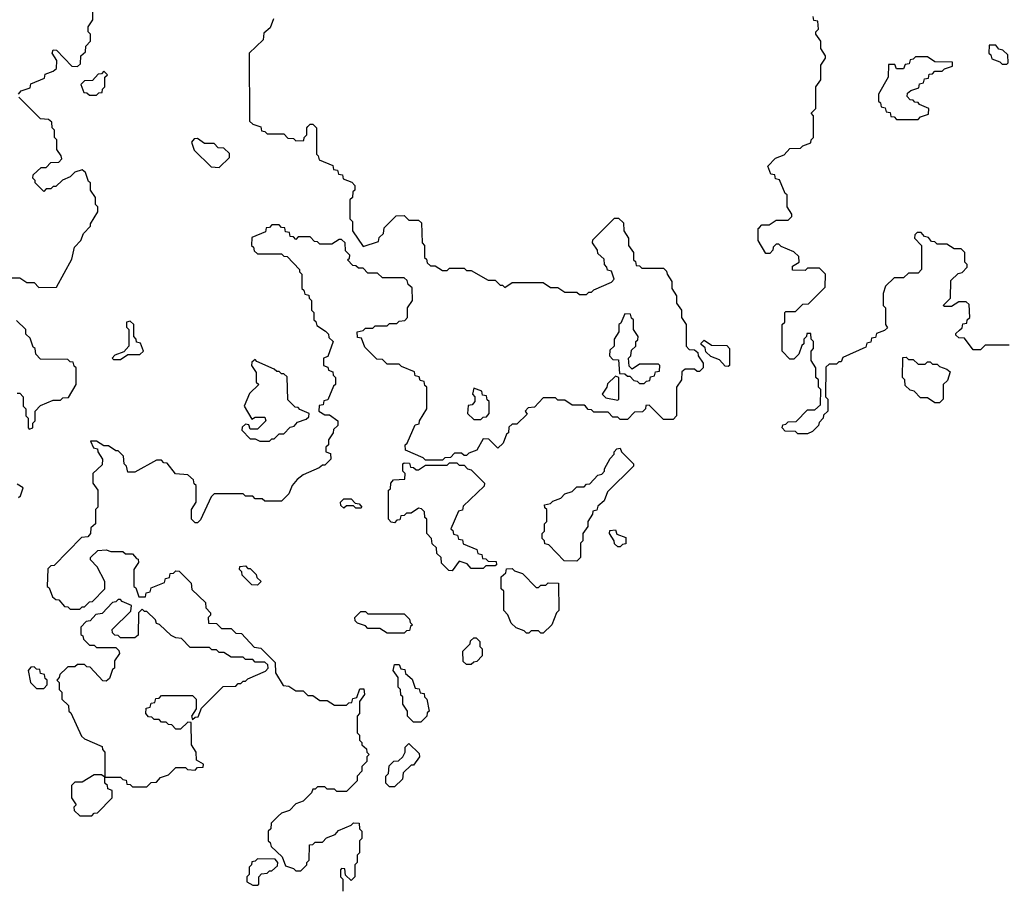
# Model space of a CAD drawing. Extents: x 2889633 to 3052318, y 540750 to 918690.
# Tile 382 of 656: x 2949385 to 2953484, y 794669 to 798295. Entities that reach past the tile are written whole.
import ezdxf

# ---------------------------------------------------------------- set-up
doc = ezdxf.new("R2010")
doc.units = 0

msp = doc.modelspace()

# ---------------------------------------------------------------- linework, layer by layer
at = {"layer": '0CON02XD'}
for points in [[(2949380, 797985), (2949391.7, 797998.3), (2949428.3, 798011.7), (2949431.7, 798028.3), (2949488.3, 798051.7), (2949491.7, 798068.3), (2949525, 798080), (2949538.3, 798091.7), (2949540, 798125), (2949520, 798155), (2949525, 798170), (2949538.3, 798168.3), (2949601.7, 798101.7), (2949625, 798100), (2949638.3, 798111.7), (2949640, 798145), (2949658.3, 798161.7), (2949660, 798185), (2949680, 798205), (2949680, 798235), (2949670, 798245), (2949670, 798265), (2949690, 798295), (2949690, 798335)], [(2950441.7, 798298.3), (2950428.3, 798261.7), (2950401.7, 798238.3), (2950398.3, 798211.7), (2950340, 798155), (2950341.7, 797871.7), (2950355, 797860), (2950388.3, 797848.3), (2950391.7, 797831.7), (2950405, 797830), (2950415, 797820), (2950485, 797820), (2950501.7, 797801.7), (2950525, 797800), (2950535, 797790), (2950568.3, 797791.7), (2950570, 797805), (2950580, 797815), (2950580, 797845), (2950585, 797850)], [(2953505, 796940), (2953405, 796940), (2953385, 796920), (2953355, 796920), (2953318.3, 796968.3), (2953295, 796970), (2953281.7, 796981.7), (2953281.7, 796988.3), (2953298.3, 797001.7), (2953308.3, 797011.7), (2953311.7, 797028.3), (2953328.3, 797031.7), (2953330, 797045), (2953340, 797055), (2953338.3, 797108.3), (2953325, 797120), (2953295, 797120), (2953265, 797100), (2953235, 797100), (2953230, 797105), (2953260, 797135), (2953261.7, 797208.3), (2953291.7, 797238.3), (2953308.3, 797241.7), (2953330, 797265), (2953330, 797275), (2953320, 797285), (2953320, 797325), (2953305, 797340), (2953275, 797340), (2953245, 797360), (2953205, 797360), (2953195, 797370), (2953181.7, 797371.7), (2953168.3, 797388.3), (2953151.7, 797391.7), (2953138.3, 797408.3), (2953121.7, 797408.3), (2953111.7, 797398.3), (2953110, 797385), (2953140, 797355), (2953140, 797255), (2953125, 797240), (2953085, 797240), (2953065, 797220), (2953025, 797220), (2952990, 797185), (2952980, 797155), (2952980, 797105), (2952990, 797095), (2952990, 797025), (2952998.3, 797011.7), (2952985, 797000), (2952951.7, 796988.3), (2952948.3, 796971.7), (2952931.7, 796968.3), (2952928.3, 796951.7), (2952911.7, 796948.3), (2952908.3, 796931.7), (2952811.7, 796888.3), (2952805, 796870), (2952795, 796870), (2952785, 796860), (2952755, 796860), (2952741.7, 796848.3), (2952740, 796725), (2952750, 796715), (2952750, 796665), (2952731.7, 796648.3), (2952730, 796635), (2952713, 796617), (2952710, 796605), (2952685, 796580), (2952665, 796570), (2952625, 796570), (2952615, 796580), (2952571.7, 796581.7), (2952560, 796595), (2952561.7, 796608.3), (2952575, 796610), (2952585, 796620), (2952618.3, 796621.7), (2952665, 796670), (2952695, 796670), (2952718.3, 796691.7), (2952720, 796755), (2952710, 796765), (2952710, 796795), (2952700, 796805), (2952700, 796845), (2952680, 796875), (2952680, 796915), (2952690, 796925), (2952690, 796955), (2952680, 796965), (2952678.3, 796988.3), (2952661.7, 796988.3), (2952660, 796975), (2952650, 796965), (2952650, 796945), (2952641.7, 796938.3), (2952628.3, 796901.7), (2952608.3, 796881.7), (2952591.7, 796881.7), (2952560, 796915), (2952560, 797025), (2952570, 797035), (2952570, 797075), (2952575, 797080), (2952615, 797080), (2952645, 797110), (2952668.3, 797111.7), (2952738.3, 797181.7), (2952740, 797235), (2952715, 797260), (2952665, 797260), (2952655, 797250), (2952601.7, 797251.7), (2952601.7, 797268.3), (2952630, 797285), (2952628.3, 797308.3), (2952608.3, 797328.3), (2952555, 797350), (2952545, 797360), (2952535, 797360), (2952521.7, 797348.3), (2952520, 797335), (2952508.3, 797321.7), (2952491.7, 797321.7), (2952460, 797375), (2952460, 797425), (2952465, 797430), (2952475, 797440), (2952505, 797440), (2952535, 797460), (2952585, 797460), (2952600, 797475), (2952600, 797485), (2952580, 797515), (2952580, 797565), (2952571.7, 797571.7), (2952548.3, 797628.3), (2952531.7, 797631.7), (2952528.3, 797648.3), (2952511.7, 797651.7), (2952500, 797685), (2952531.7, 797718.3), (2952568.3, 797731.7), (2952591.7, 797758.3), (2952635, 797760), (2952645, 797770), (2952678.3, 797781.7), (2952680, 797795), (2952690, 797805), (2952690, 797895), (2952680, 797905), (2952700, 797925), (2952700, 798015), (2952720, 798045), (2952720, 798105), (2952740, 798135), (2952740, 798145), (2952720, 798175), (2952720, 798205), (2952700, 798235), (2952700, 798245), (2952710, 798255), (2952708.3, 798288.3), (2952691.7, 798291.7), (2952688.3, 798308.3)], [(2953495, 798110), (2953500, 798115), (2953498.3, 798148.3), (2953478.3, 798168.3), (2953461.7, 798171.7), (2953448.3, 798188.3), (2953421.7, 798188.3), (2953420, 798155), (2953428.3, 798148.3), (2953431.7, 798131.7), (2953465, 798120), (2953475, 798110), (2953495, 798110)], [(2953125, 797880), (2953135, 797890), (2953168.3, 797901.7), (2953170, 797925), (2953131.7, 797941.7), (2953125, 797950), (2953111.7, 797951.7), (2953105, 797960), (2953091.7, 797961.7), (2953080, 797975), (2953081.7, 797988.3), (2953095, 798000), (2953128.3, 798011.7), (2953131.7, 798028.3), (2953148.3, 798031.7), (2953151.7, 798048.3), (2953168.3, 798051.7), (2953171.7, 798068.3), (2953185, 798070), (2953195, 798080), (2953225, 798080), (2953235, 798090), (2953268.3, 798101.7), (2953268.3, 798118.3), (2953195, 798120), (2953165, 798140), (2953115, 798140), (2953105, 798130), (2953091.7, 798128.3), (2953088.3, 798111.7), (2953071.7, 798108.3), (2953065, 798090), (2953035, 798090), (2953028.3, 798108.3), (2953001.7, 798108.3), (2953000, 798055), (2952960, 797985), (2952960, 797955), (2952968.3, 797948.3), (2952971.7, 797931.7), (2952988.3, 797928.3), (2952991.7, 797911.7), (2953008.3, 797908.3), (2953011.7, 797891.7), (2953025, 797890), (2953035, 797880), (2953125, 797880)], [(2949705, 797980), (2949715, 797990), (2949728.3, 797991.7), (2949730, 798005), (2949740, 798015), (2949740, 798055), (2949750, 798065), (2949735, 798080), (2949725, 798070), (2949711.7, 798068.3), (2949688.3, 798041.7), (2949655, 798040), (2949640, 798025), (2949651.7, 797991.7), (2949665, 797990), (2949675, 797980), (2949705, 797980)], [(2949335, 797220), (2949385, 797220), (2949415, 797200), (2949445, 797200), (2949465, 797180), (2949538.3, 797181.7), (2949601.7, 797298.3), (2949613, 797347), (2949640, 797375), (2949650, 797405), (2949680, 797435), (2949680, 797445), (2949710, 797495), (2949710, 797515), (2949700, 797525), (2949700, 797555), (2949680, 797585), (2949680, 797615), (2949671.7, 797621.7), (2949658.3, 797658.3), (2949645, 797670), (2949615, 797660), (2949595, 797640), (2949563, 797627), (2949535, 797600), (2949525, 797600), (2949515, 797590), (2949495, 797590), (2949485, 797580), (2949450, 797615), (2949450, 797625), (2949440, 797635), (2949441.7, 797648.3), (2949475, 797680), (2949495, 797680), (2949515, 797700), (2949548.3, 797701.7), (2949560, 797715), (2949558.3, 797728.3), (2949540, 797755), (2949540, 797795), (2949530, 797805), (2949530, 797835), (2949520, 797845), (2949518.3, 797868.3), (2949505, 797880), (2949471.7, 797881.7), (2949381.7, 797971.7)], [(2950585, 797850), (2950595, 797860), (2950605, 797860), (2950620, 797845), (2950620, 797735), (2950628.3, 797728.3), (2950631.7, 797711.7), (2950688.3, 797688.3), (2950691.7, 797671.7), (2950708.3, 797668.3), (2950711.7, 797651.7), (2950728.3, 797648.3), (2950731.7, 797631.7), (2950768.3, 797618.3), (2950780, 797605), (2950780, 797585), (2950771.7, 797578.3), (2950770, 797555), (2950760, 797545), (2950760, 797465), (2950770, 797455), (2950770, 797415), (2950815, 797350), (2950878.3, 797371.7), (2950881.7, 797388.3), (2950900, 797405), (2950901.7, 797428.3), (2950951.7, 797478.3), (2950985, 797480), (2951005, 797460), (2951045, 797460), (2951058.3, 797448.3), (2951060, 797365), (2951070, 797355), (2951070, 797305), (2951078.3, 797298.3), (2951081.7, 797281.7), (2951095, 797270), (2951115, 797270), (2951145, 797250), (2951165, 797250), (2951175, 797260), (2951235, 797260), (2951245, 797250), (2951265, 797250), (2951335, 797210), (2951365, 797210), (2951385, 797190), (2951395, 797190), (2951405, 797180), (2951435, 797200), (2951565, 797200), (2951595, 797180), (2951625, 797180), (2951655, 797160), (2951705, 797160), (2951715, 797150), (2951745, 797150), (2951755, 797160), (2951765, 797160), (2951775, 797170), (2951848.3, 797201.7), (2951860, 797215), (2951848.3, 797248.3), (2951831.7, 797251.7), (2951830, 797265), (2951820, 797275), (2951818.3, 797298.3), (2951791.7, 797321.7), (2951790, 797335), (2951770, 797365), (2951771.7, 797378.3), (2951861.7, 797468.3), (2951878.3, 797468.3), (2951898.3, 797448.3), (2951900, 797415), (2951920, 797385), (2951920, 797355), (2951940, 797325), (2951940, 797295), (2951948.3, 797288.3), (2951951.7, 797271.7), (2951965, 797270), (2951975, 797260), (2952065, 797260), (2952078.3, 797248.3), (2952080, 797235), (2952100, 797205), (2952100, 797175), (2952120, 797145), (2952120, 797115), (2952140, 797085), (2952140, 797055), (2952160, 797025), (2952160, 796935), (2952171.7, 796921.7), (2952195, 796920), (2952208.3, 796908.3), (2952210, 796895), (2952230, 796865), (2952230, 796845), (2952215, 796830), (2952205, 796830), (2952195, 796840), (2952155, 796840), (2952141.7, 796828.3), (2952140, 796795), (2952120, 796765), (2952120, 796645), (2952105, 796630), (2952065, 796630), (2952005, 796690), (2951991.7, 796688.3), (2951990, 796675), (2951978.3, 796661.7), (2951945, 796660), (2951915, 796630), (2951885, 796630), (2951875, 796640), (2951855, 796640), (2951835, 796660), (2951775, 796660), (2951765, 796670), (2951751.7, 796671.7), (2951740, 796685), (2951735, 796690), (2951685, 796690), (2951655, 796710), (2951625, 796710), (2951615, 796720), (2951565, 796720), (2951528.3, 796681.7), (2951501.7, 796678.3), (2951490, 796665), (2951498.3, 796651.7), (2951455, 796610), (2951435, 796610), (2951421.7, 796598.3), (2951420, 796575), (2951411.7, 796568.3), (2951398.3, 796531.7), (2951375, 796510), (2951338.3, 796548.3), (2951315, 796550), (2951288.3, 796501.7), (2951255, 796490), (2951245, 796480), (2951235, 796480), (2951225, 796490), (2951195, 796490), (2951178.3, 796471.7), (2951155, 796470), (2951145, 796460), (2951075, 796460), (2951065, 796470), (2950991.7, 796501.7), (2950990, 796525), (2950998.3, 796531.7), (2951031.7, 796608.3), (2951048.3, 796611.7), (2951050, 796625), (2951080, 796675), (2951080, 796765), (2951071.7, 796771.7), (2951068.3, 796788.3), (2951051.7, 796791.7), (2951048.3, 796808.3), (2951031.7, 796811.7), (2951028.3, 796828.3), (2950975, 796850), (2950965, 796860), (2950915, 796860), (2950895, 796880), (2950871.7, 796881.7), (2950821.7, 796931.7), (2950808.3, 796968.3), (2950791.7, 796971.7), (2950790, 796995), (2950815, 797000), (2950825, 797010), (2950855, 797010), (2950865, 797020), (2950915, 797020), (2950925, 797030), (2950955, 797030), (2950965, 797040), (2950988.3, 797041.7), (2951000, 797055), (2951000, 797095), (2951020, 797125), (2951018.3, 797178.3), (2951001.7, 797191.7), (2950998.3, 797208.3), (2950985, 797220), (2950895, 797220), (2950875, 797240), (2950835, 797240), (2950815, 797260), (2950795, 797260), (2950785, 797270), (2950771.7, 797271.7), (2950750, 797295), (2950758.3, 797301.7), (2950760, 797315), (2950741.7, 797331.7), (2950740, 797365), (2950725, 797380), (2950715, 797380), (2950685, 797360), (2950635, 797360), (2950625, 797370), (2950611.7, 797371.7), (2950595, 797390), (2950545, 797390), (2950535, 797380), (2950525, 797390), (2950511.7, 797391.7), (2950508.3, 797408.3), (2950491.7, 797411.7), (2950488.3, 797428.3), (2950475, 797430), (2950465, 797440), (2950435, 797440), (2950425, 797430), (2950411.7, 797428.3), (2950408.3, 797411.7), (2950351.7, 797388.3), (2950350, 797355), (2950358.3, 797348.3), (2950361.7, 797331.7), (2950375, 797320), (2950475, 797320), (2950485, 797310), (2950498.3, 797308.3), (2950550, 797255), (2950550, 797245), (2950560, 797235), (2950560, 797175), (2950568.3, 797168.3), (2950571.7, 797151.7), (2950588.3, 797148.3), (2950590, 797135), (2950600, 797125), (2950600, 797085), (2950610, 797075), (2950610, 797045), (2950618.3, 797038.3), (2950621.7, 797021.7), (2950658.3, 796998.3), (2950670, 796985), (2950671.7, 796971.7), (2950690, 796955), (2950668.3, 796891.7), (2950650, 796885), (2950650, 796855), (2950668.3, 796848.3), (2950670, 796835), (2950688.3, 796828.3), (2950690, 796815), (2950700, 796805), (2950700, 796775), (2950691.7, 796768.3), (2950668.3, 796711.7), (2950651.7, 796708.3), (2950648.3, 796691.7), (2950631.7, 796688.3), (2950630, 796665), (2950655, 796650), (2950675, 796650), (2950710, 796625), (2950710, 796605), (2950691.7, 796588.3), (2950690, 796575), (2950670, 796545), (2950670, 796525), (2950660, 796515), (2950660, 796495), (2950678.3, 796488.3), (2950680, 796465), (2950655, 796440), (2950645, 796440), (2950631.7, 796428.3), (2950565, 796400), (2950540, 796380), (2950520, 796355), (2950505, 796320), (2950475, 796290), (2950405, 796290), (2950395, 796300), (2950365, 796300), (2950355, 796310), (2950325, 796310), (2950315, 796320), (2950195, 796320), (2950181.7, 796308.3), (2950138.3, 796211.7), (2950125, 796200), (2950115, 796200), (2950100, 796215), (2950100, 796255), (2950120, 796285), (2950120, 796355), (2950111.7, 796361.7), (2950108.3, 796378.3), (2950085, 796400), (2950033, 796403), (2949998.3, 796448.3), (2949985, 796450), (2949975, 796460), (2949955, 796460), (2949865, 796410), (2949835, 796410), (2949830, 796435), (2949820, 796445), (2949817, 796477), (2949795, 796500), (2949785, 796500), (2949755, 796520), (2949735, 796520), (2949705, 796540), (2949680, 796540), (2949691.7, 796511.7), (2949708.3, 796508.3), (2949710, 796495), (2949730, 796465), (2949728.3, 796441.7), (2949690, 796405), (2949690, 796365), (2949710, 796335), (2949710, 796265), (2949700, 796255), (2949700, 796195), (2949681.7, 796178.3), (2949680, 796155), (2949668.3, 796141.7), (2949641.7, 796138.3), (2949528.3, 796021.7), (2949515, 796020), (2949501.7, 796008.3), (2949500, 795935), (2949508.3, 795928.3), (2949521.7, 795891.7), (2949535, 795880), (2949548.3, 795878.3), (2949571.7, 795851.7), (2949585, 795850), (2949595, 795840), (2949635, 795840), (2949645, 795850), (2949655, 795850), (2949675, 795870), (2949688.3, 795871.7), (2949740, 795925), (2949740, 795955), (2949707, 796017), (2949680, 796045), (2949680, 796055), (2949710, 796085), (2949745, 796087.5), (2949765, 796080), (2949815, 796080), (2949825, 796070), (2949855, 796070), (2949871.7, 796051.7), (2949878.3, 796048.3), (2949880, 796035), (2949860, 796005), (2949860, 795935), (2949868.3, 795928.3), (2949881.7, 795891.7), (2949908.3, 795891.7), (2949911.7, 795908.3), (2949928.3, 795911.7), (2949931.7, 795928.3), (2949988.3, 795951.7), (2949991.7, 795968.3), (2950008.3, 795971.7), (2950011.7, 795988.3), (2950025, 795990), (2950035, 796000), (2950048.3, 795998.3), (2950098.3, 795948.3), (2950101.7, 795921.7), (2950158.3, 795868.3), (2950160, 795845), (2950180, 795825), (2950180, 795815), (2950170, 795805), (2950171.7, 795781.7), (2950205, 795780), (2950225, 795760), (2950265, 795760), (2950285, 795740), (2950308.3, 795738.3), (2950361.7, 795681.7), (2950388.3, 795678.3), (2950448.3, 795618.3), (2950450, 795575), (2950481.7, 795521.7), (2950505, 795520), (2950535, 795500), (2950565, 795500), (2950585, 795480), (2950605, 795480), (2950635, 795460), (2950665, 795460), (2950695, 795440), (2950745, 795440), (2950755, 795450), (2950768.3, 795451.7), (2950771.7, 795468.3), (2950788.3, 795471.7), (2950801.7, 795508.3), (2950818.3, 795508.3), (2950820, 795485), (2950800, 795455), (2950800, 795405), (2950790, 795395), (2950790, 795325), (2950800, 795315), (2950800, 795295), (2950810, 795285), (2950810, 795275), (2950828.3, 795258.3), (2950830, 795245), (2950840, 795235), (2950830, 795225), (2950830, 795205), (2950810, 795185), (2950810, 795165), (2950790, 795145), (2950790, 795125), (2950745, 795080), (2950705, 795080), (2950695, 795090), (2950665, 795090), (2950655, 795100), (2950625, 795100), (2950615, 795090), (2950605, 795090), (2950600, 795075), (2950565, 795040), (2950535, 795030), (2950508.3, 795001.7), (2950475, 794990), (2950461.7, 794978.3), (2950431.7, 794948.3), (2950430, 794925), (2950420, 794915), (2950420, 794875), (2950428.3, 794868.3), (2950431.7, 794851.7), (2950478.3, 794808.3), (2950491.7, 794771.7), (2950525, 794760), (2950535, 794750), (2950555, 794750), (2950580, 794775), (2950580, 794785), (2950590, 794795), (2950591.7, 794858.3), (2950605, 794860), (2950615, 794870), (2950645, 794870), (2950661.7, 794888.3), (2950698.3, 794901.7), (2950711.7, 794918.3), (2950765, 794940), (2950775, 794950), (2950798.3, 794948.3), (2950800, 794925), (2950810, 794915), (2950810, 794885), (2950800, 794875), (2950800, 794825), (2950790, 794815), (2950790, 794785), (2950780, 794775), (2950780, 794725), (2950765, 794710), (2950741.7, 794731.7), (2950738.3, 794758.3), (2950725, 794760), (2950720, 794755), (2950720, 794725), (2950730, 794715), (2950730, 794665)], [(2950215, 797680), (2950258.3, 797721.7), (2950258.3, 797738.3), (2950235, 797760), (2950211.7, 797761.7), (2950195, 797780), (2950155, 797780), (2950125, 797800), (2950111.7, 797798.3), (2950100, 797785), (2950111.7, 797751.7), (2950181.7, 797681.7), (2950215, 797680)], [(2951985, 796780), (2951995, 796790), (2952008.3, 796791.7), (2952011.7, 796808.3), (2952028.3, 796811.7), (2952031.7, 796828.3), (2952048.3, 796831.7), (2952050, 796855), (2952045, 796860), (2951965, 796860), (2951935, 796840), (2951921.7, 796851.7), (2951920, 796885), (2951930, 796895), (2951931.7, 796918.3), (2951950, 796935), (2951950, 796955), (2951958.3, 796961.7), (2951960, 796975), (2951940, 797005), (2951940, 797045), (2951931.7, 797051.7), (2951928.3, 797068.3), (2951905, 797070), (2951888.3, 797031.7), (2951880, 797025), (2951880, 796995), (2951860, 796965), (2951860, 796935), (2951841.7, 796918.3), (2951840, 796895), (2951855, 796880), (2951878.3, 796878.3), (2951881.7, 796821.7), (2951905, 796820), (2951915, 796810), (2951925, 796810), (2951941.7, 796791.7), (2951955, 796790), (2951965, 796780), (2951985, 796780)], [(2949375, 796740), (2949385, 796740), (2949400, 796725), (2949400, 796685), (2949410, 796675), (2949410, 796645), (2949420, 796635), (2949420, 796595), (2949425, 796590), (2949440, 796595), (2949440, 796615), (2949450, 796625), (2949450, 796665), (2949471.7, 796688.3), (2949525, 796710), (2949555, 796710), (2949565, 796720), (2949588.3, 796721.7), (2949620, 796775), (2949620, 796845), (2949611.7, 796851.7), (2949608.3, 796868.3), (2949595, 796870), (2949585, 796880), (2949471.7, 796881.7), (2949451.7, 796901.7), (2949450, 796925), (2949441.7, 796931.7), (2949428.3, 796968.3), (2949410, 796985), (2949410, 797005), (2949371.7, 797041.7)], [(2949805, 796880), (2949835, 796900), (2949885, 796900), (2949900, 796915), (2949888.3, 796948.3), (2949871.7, 796951.7), (2949870, 796965), (2949860, 796975), (2949860, 797025), (2949845, 797040), (2949830, 797035), (2949830, 797015), (2949840, 797005), (2949840, 796935), (2949818.3, 796911.7), (2949781.7, 796898.3), (2949770, 796885), (2949775, 796880), (2949805, 796880)], [(2952335, 796850), (2952321.7, 796851.7), (2952298.3, 796878.3), (2952261.7, 796891.7), (2952241.7, 796911.7), (2952238.3, 796928.3), (2952221.7, 796941.7), (2952221.7, 796948.3), (2952235, 796960), (2952265, 796940), (2952328.3, 796938.3), (2952340, 796925), (2952340, 796855), (2952335, 796850)], [(2950425, 796540), (2950435, 796550), (2950445, 796550), (2950465, 796570), (2950485, 796570), (2950511.7, 796598.3), (2950528.3, 796601.7), (2950541.7, 796618.3), (2950578.3, 796631.7), (2950588.3, 796641.7), (2950590, 796655), (2950551.7, 796671.7), (2950545, 796680), (2950531.7, 796681.7), (2950501.7, 796711.7), (2950498.3, 796808.3), (2950485, 796820), (2950475, 796820), (2950465, 796830), (2950455, 796830), (2950445, 796840), (2950371.7, 796871.7), (2950365, 796880), (2950351.7, 796868.3), (2950350, 796855), (2950370, 796825), (2950370, 796785), (2950380, 796775), (2950341.7, 796738.3), (2950320, 796685), (2950351.7, 796631.7), (2950365, 796640), (2950405, 796640), (2950410, 796625), (2950375, 796590), (2950345, 796590), (2950338.3, 796608.3), (2950325, 796610), (2950311.7, 796598.3), (2950310, 796585), (2950345, 796550), (2950365, 796550), (2950385, 796540), (2950425, 796540)], [(2953215, 796700), (2953195, 796700), (2953165, 796720), (2953135, 796720), (2953108.3, 796748.3), (2953091.7, 796751.7), (2953071.7, 796771.7), (2953070, 796795), (2953060, 796805), (2953061.7, 796888.3), (2953075, 796890), (2953085, 796880), (2953105, 796880), (2953125, 796860), (2953155, 796860), (2953165, 796870), (2953175, 796870), (2953185, 796860), (2953205, 796860), (2953215, 796850), (2953245, 796840), (2953258.3, 796828.3), (2953247, 796793), (2953230, 796775), (2953230, 796715), (2953215, 796700)], [(2951875, 796710), (2951880, 796715), (2951880, 796805), (2951865, 796810), (2951831.7, 796778.3), (2951830, 796765), (2951810, 796735), (2951825, 796720), (2951875, 796710)], [(2951305, 796630), (2951315, 796640), (2951328.3, 796641.7), (2951340, 796655), (2951340, 796705), (2951331.7, 796711.7), (2951328.3, 796728.3), (2951311.7, 796731.7), (2951308.3, 796748.3), (2951275, 796760), (2951270, 796735), (2951280, 796725), (2951280, 796705), (2951268.3, 796691.7), (2951251.7, 796688.3), (2951250, 796655), (2951275, 796630), (2951305, 796630)], [(2951705, 796040), (2951651.7, 796041.7), (2951588.3, 796108.3), (2951571.7, 796111.7), (2951570, 796125), (2951560, 796135), (2951560, 796155), (2951570, 796165), (2951570, 796195), (2951580, 796205), (2951580, 796255), (2951571.7, 796261.7), (2951570, 796275), (2951595, 796280), (2951605, 796290), (2951638.3, 796301.7), (2951655, 796320), (2951685, 796330), (2951705, 796350), (2951735, 796350), (2951745, 796360), (2951758.3, 796361.7), (2951791.7, 796398.3), (2951808.3, 796401.7), (2951820, 796415), (2951820, 796425), (2951843, 796467), (2951860, 796485), (2951860, 796495), (2951871.7, 796508.3), (2951885, 796510), (2951890, 796495), (2951940, 796445), (2951940, 796435), (2951831.7, 796328.3), (2951818.3, 796291.7), (2951791.7, 796268.3), (2951788.3, 796251.7), (2951771.7, 796248.3), (2951770, 796235), (2951750, 796205), (2951750, 796185), (2951730, 796155), (2951730, 796125), (2951720, 796115), (2951720, 796055), (2951705, 796040)], [(2951185, 796000), (2951171.7, 796001.7), (2951141.7, 796031.7), (2951140, 796055), (2951121.7, 796071.7), (2951120, 796095), (2951101.7, 796111.7), (2951100, 796135), (2951080, 796155), (2951080, 796215), (2951071.7, 796221.7), (2951070, 796245), (2951058.3, 796258.3), (2951045, 796260), (2951015, 796240), (2950995, 796240), (2950985, 796230), (2950971.7, 796228.3), (2950968.3, 796211.7), (2950955, 796210), (2950945, 796200), (2950931.7, 796201.7), (2950920, 796215), (2950920, 796335), (2950928.3, 796341.7), (2950930, 796365), (2950941.7, 796378.3), (2950988.3, 796381.7), (2950990, 796405), (2950980, 796415), (2950980, 796445), (2950985, 796450), (2951008.3, 796448.3), (2951011.7, 796431.7), (2951025, 796430), (2951035, 796420), (2951045, 796420), (2951075, 796440), (2951165, 796440), (2951175, 796450), (2951205, 796450), (2951215, 796440), (2951235, 796440), (2951250, 796425), (2951265, 796420), (2951320, 796365), (2951318.3, 796351.7), (2951231.7, 796268.3), (2951228.3, 796251.7), (2951211.7, 796248.3), (2951180, 796175), (2951188.3, 796168.3), (2951191.7, 796151.7), (2951208.3, 796148.3), (2951211.7, 796131.7), (2951228.3, 796128.3), (2951231.7, 796111.7), (2951288.3, 796088.3), (2951291.7, 796071.7), (2951308.3, 796068.3), (2951311.7, 796051.7), (2951325, 796050), (2951335, 796040), (2951368.3, 796038.3), (2951370, 796025), (2951365, 796020), (2951325, 796020), (2951315, 796010), (2951265, 796010), (2951248.3, 796028.3), (2951215, 796040), (2951185, 796000)], [(2949380, 796305), (2949388.3, 796311.7), (2949400, 796345), (2949375, 796360)], [(2950805, 796260), (2950785, 796260), (2950775, 796270), (2950745, 796270), (2950735, 796260), (2950721.7, 796271.7), (2950720, 796285), (2950735, 796300), (2950765, 796300), (2950781.7, 796281.7), (2950798.3, 796278.3), (2950810, 796265), (2950805, 796260)], [(2951885, 796100), (2951875, 796100), (2951861.7, 796111.7), (2951860, 796125), (2951840, 796155), (2951841.7, 796168.3), (2951865, 796170), (2951871.7, 796151.7), (2951908.3, 796138.3), (2951908.3, 796111.7), (2951895, 796110), (2951885, 796100)], [(2950375, 795940), (2950351.7, 795941.7), (2950311.7, 795981.7), (2950310, 795995), (2950300, 796005), (2950301.7, 796018.3), (2950325, 796020), (2950335, 796010), (2950345, 796010), (2950370, 795985), (2950371.7, 795971.7), (2950390, 795955), (2950375, 795940)], [(2951565, 795740), (2951555, 795740), (2951545, 795750), (2951515, 795750), (2951505, 795740), (2951495, 795740), (2951485, 795750), (2951451.7, 795761.7), (2951431.7, 795781.7), (2951417, 795817), (2951400, 795835), (2951400, 795915), (2951390, 795925), (2951390, 795975), (2951408.3, 795991.7), (2951411.7, 796008.3), (2951435, 796010), (2951445, 796000), (2951478.3, 795988.3), (2951535, 795930), (2951545, 795930), (2951555, 795940), (2951575, 795940), (2951585, 795950), (2951628.3, 795948.3), (2951630, 795835), (2951620, 795825), (2951600, 795775), (2951565, 795740)], [(2949915, 795100), (2949931.7, 795118.3), (2949955, 795120), (2949971.7, 795138.3), (2950005, 795150), (2950035, 795180), (2950075, 795180), (2950083, 795173), (2950115, 795170), (2950125, 795180), (2950148.3, 795181.7), (2950150, 795195), (2950121.7, 795211.7), (2950120, 795245), (2950100, 795275), (2950098.3, 795368.3), (2950085, 795370), (2950055, 795340), (2950035, 795340), (2950018.3, 795358.3), (2950005, 795360), (2949995, 795370), (2949975, 795370), (2949965, 795380), (2949945, 795380), (2949935, 795390), (2949921.7, 795391.7), (2949910, 795405), (2949911.7, 795428.3), (2949928.3, 795431.7), (2949931.7, 795448.3), (2949948.3, 795451.7), (2949951.7, 795468.3), (2949965, 795470), (2949975, 795480), (2950105, 795480), (2950120, 795465), (2950120, 795425), (2950100, 795395), (2950105, 795380), (2950115, 795390), (2950128.3, 795391.7), (2950141.7, 795428.3), (2950231.7, 795518.3), (2950285, 795520), (2950295, 795530), (2950305, 795530), (2950315, 795540), (2950325, 795540), (2950335, 795550), (2950408.3, 795581.7), (2950420, 795595), (2950418.3, 795608.3), (2950405, 795620), (2950365, 795620), (2950355, 795630), (2950325, 795630), (2950315, 795640), (2950265, 795640), (2950235, 795660), (2950215, 795660), (2950205, 795670), (2950185, 795670), (2950175, 795680), (2950095, 795680), (2950058.3, 795718.3), (2950035, 795720), (2950015, 795730), (2949966.4, 795776.4), (2949955, 795780), (2949950, 795795), (2949915, 795830), (2949905, 795830), (2949895, 795840), (2949880, 795825), (2949878.3, 795731.7), (2949865, 795720), (2949805, 795720), (2949795, 795730), (2949781.7, 795731.7), (2949771.7, 795741.7), (2949770, 795755), (2949848.3, 795831.7), (2949850, 795855), (2949811.7, 795871.7), (2949805, 795880), (2949795, 795880), (2949785, 795870), (2949771.7, 795868.3), (2949728.3, 795821.7), (2949701.7, 795818.3), (2949678.3, 795791.7), (2949661.7, 795788.3), (2949640, 795765), (2949640, 795735), (2949648.3, 795728.3), (2949650, 795715), (2949675, 795690), (2949695, 795690), (2949705, 795680), (2949785, 795680), (2949798.3, 795668.3), (2949800, 795655), (2949780, 795625), (2949780, 795595), (2949771.7, 795588.3), (2949758.3, 795551.7), (2949745, 795540), (2949731.7, 795541.7), (2949678.3, 795598.3), (2949665, 795600), (2949655, 795610), (2949625, 795610), (2949615, 795600), (2949585, 795600), (2949580, 795595), (2949551.7, 795568.3), (2949550, 795555), (2949540, 795545), (2949550, 795535), (2949550, 795505), (2949560, 795495), (2949560, 795465), (2949588.3, 795438.3), (2949590, 795415), (2949598.3, 795408.3), (2949641.7, 795311.7), (2949655, 795300), (2949728.3, 795268.3), (2949730, 795255), (2949740, 795245), (2949740, 795140), (2949805, 795140), (2949815, 795130), (2949828.3, 795128.3), (2949831.7, 795111.7), (2949845, 795110), (2949855, 795100), (2949915, 795100)], [(2950985, 795740), (2950915, 795740), (2950885, 795760), (2950835, 795760), (2950825, 795770), (2950791.7, 795781.7), (2950781.7, 795791.7), (2950780, 795805), (2950805, 795830), (2950825, 795830), (2950835, 795820), (2950985, 795820), (2951008.3, 795798.3), (2951010, 795785), (2951020, 795775), (2951011.7, 795768.3), (2951008.3, 795751.7), (2950995, 795750), (2950985, 795740)], [(2951265, 795610), (2951245, 795610), (2951231.7, 795621.7), (2951230, 795665), (2951260, 795695), (2951261.7, 795708.3), (2951275, 795720), (2951285, 795720), (2951300, 795705), (2951300, 795685), (2951310, 795675), (2951310, 795645), (2951288.3, 795621.7), (2951275, 795620), (2951265, 795610)], [(2951055, 795370), (2951025, 795370), (2951000, 795395), (2951000, 795415), (2950980, 795445), (2950980, 795475), (2950971.7, 795481.7), (2950970, 795505), (2950960, 795515), (2950960, 795555), (2950940, 795585), (2950945, 795610), (2950965, 795610), (2950971.7, 795591.7), (2950988.3, 795588.3), (2950991.7, 795571.7), (2951018.3, 795548.3), (2951031.7, 795511.7), (2951048.3, 795508.3), (2951051.7, 795491.7), (2951068.3, 795488.3), (2951070, 795475), (2951080, 795465), (2951090, 795415), (2951081.7, 795408.3), (2951080, 795395), (2951055, 795370)], [(2949485, 795510), (2949500, 795525), (2949500, 795545), (2949491.7, 795551.7), (2949488.3, 795568.3), (2949471.7, 795571.7), (2949468.3, 795588.3), (2949455, 795590), (2949445, 795600), (2949431.7, 795598.3), (2949420, 795585), (2949430, 795535), (2949455, 795510), (2949485, 795510)], [(2950945, 795100), (2950925, 795100), (2950910, 795115), (2950910, 795145), (2950920, 795155), (2950923, 795187), (2950943, 795207), (2950961.7, 795208.3), (2950980, 795225), (2950990, 795245), (2950990, 795265), (2951005, 795280), (2951048.3, 795238.3), (2951050, 795225), (2951025, 795190), (2951015, 795190), (2950981.7, 795158.3), (2950978.3, 795131.7), (2950945, 795100)], [(2949685, 794980), (2949695, 794990), (2949708.3, 794991.7), (2949770, 795055), (2949770, 795085), (2949751.7, 795091.7), (2949750, 795105), (2949740, 795115), (2949740, 795140), (2949725, 795150), (2949695, 795150), (2949645, 795120), (2949615, 795120), (2949600, 795105), (2949600, 795055), (2949620, 795025), (2949610, 795015), (2949611.7, 795001.7), (2949635, 794980), (2949685, 794980)], [(2950375, 794690), (2950380, 794695), (2950380, 794725), (2950391.7, 794738.3), (2950415, 794740), (2950425, 794750), (2950435, 794750), (2950458.3, 794771.7), (2950460, 794785), (2950448.3, 794798.3), (2950375, 794800), (2950365, 794790), (2950351.7, 794788.3), (2950350, 794775), (2950340, 794765), (2950340, 794735), (2950330, 794725), (2950330, 794705), (2950355, 794690), (2950375, 794690)]]:
    msp.add_lwpolyline(points, dxfattribs=at)

doc.saveas('drawing.dxf')
